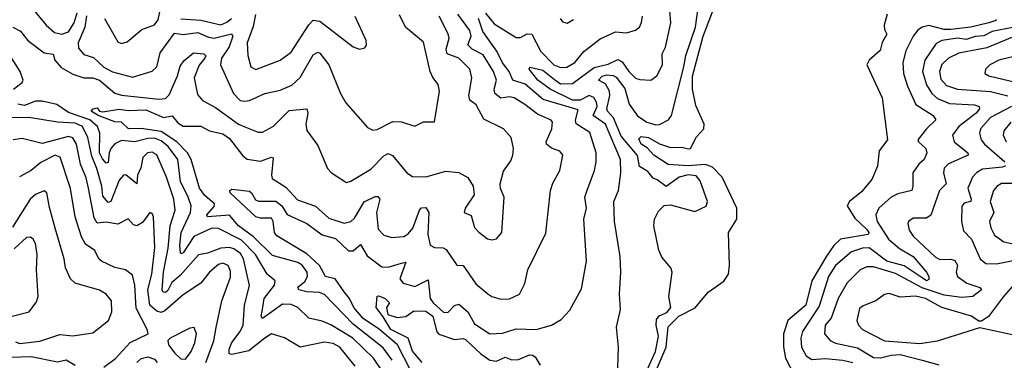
# Model space of a CAD drawing. Extents: x 1552033 to 1694788, y 811965 to 917215.
# Tile 536 of 632: x 1647064 to 1651528, y 905205 to 906749. Entities that reach past the tile are written whole.
import ezdxf

# ---------------------------------------------------------------- set-up
doc = ezdxf.new("R2010")
doc.units = 0

msp = doc.modelspace()

# ---------------------------------------------------------------- linework, layer by layer
at = {"layer": '0CON20XD'}
for points in [[(1647085.3, 906845.3), (1647183.3, 906725), (1647221.8, 906691.8), (1647255, 906683.2), (1647285.4, 906694.6), (1647311.4, 906735), (1647325, 906780.5)], [(1649896.2, 905135), (1649946.2, 905245), (1649960.3, 905315), (1649948.6, 905365), (1649950.4, 905389.6), (1649962.8, 905407.2), (1649997.7, 905422.3), (1650015.8, 905445), (1650007.5, 905495), (1650021.2, 905605), (1650016.2, 905625), (1649975, 905673.3), (1649961.4, 905705), (1649939.2, 905815), (1649942, 905845), (1649959.5, 905880.5), (1649985, 905906.7), (1650015, 905910), (1650125, 905880), (1650176.1, 905903.9), (1650182, 905925), (1650148.7, 906018.7), (1650130.8, 906040.8), (1650095, 906045.7), (1650053.3, 906035), (1649995, 905992.5), (1649953.8, 906023.8), (1649935, 906030.7), (1649911.5, 906061.5), (1649873.9, 906083.9), (1649865, 906133.5), (1649790.5, 906220.5), (1649756.4, 906305), (1649728.1, 906335), (1649725.1, 906345.1), (1649739.8, 906405), (1649738.4, 906425), (1649719.1, 906459.1), (1649688.6, 906475), (1649705, 906493.2), (1649725, 906499.4), (1649755, 906496.8), (1649768.3, 906488.3), (1649807.9, 906437.9), (1649826.2, 906366.2), (1649865, 906312.7), (1649907.5, 906285), (1649947.4, 906272.6), (1649965, 906274.5), (1650005, 906295.6), (1650018.5, 906315), (1650075.5, 906535), (1650083.5, 906586.5), (1650128.2, 906715), (1650143.9, 906836.1)], [(1647447.5, 906755), (1647508.3, 906648.3), (1647525, 906641.1), (1647550.5, 906649.5), (1647618, 906705), (1647675, 906725.5), (1647691, 906749), (1647702, 906798)], [(1649774.5, 905125.5), (1649779.1, 905265), (1649768.8, 905355), (1649788, 905435), (1649783.1, 905505), (1649789.7, 905605), (1649786.2, 905675), (1649760.7, 905835), (1649757.7, 905925), (1649778.6, 905975), (1649788.5, 906055), (1649787.5, 906115), (1649719.2, 906275), (1649664.2, 906314.2), (1649681.3, 906355), (1649679.3, 906375), (1649667.1, 906397.1), (1649645, 906405.7), (1649605, 906384.3), (1649570.4, 906385), (1649468.8, 906435), (1649413.5, 906475), (1649373.1, 906525), (1649375.9, 906534.1), (1649435, 906520.8), (1649488.8, 906478.8), (1649515, 906458.2), (1649569.6, 906460.4), (1649667.9, 906532.1), (1649732.4, 906547.6), (1649775, 906569.5), (1649795, 906557.9), (1649825, 906514), (1649855, 906484.6), (1649875, 906477.5), (1649925, 906475.5), (1649952.2, 906495), (1649977.7, 906545), (1649977.1, 906595), (1649990.9, 906625), (1650016.4, 906735), (1650008.8, 906825)], [(1649945, 905148.2), (1649994.4, 905265), (1650003.9, 905356.1), (1650051.4, 905405), (1650126.3, 905443.7), (1650185, 905513.4), (1650256, 905564), (1650277, 905595), (1650281.2, 905635), (1650276.7, 905785), (1650314.8, 905845), (1650314.4, 905895), (1650248.7, 906035), (1650205, 906081.1), (1650173.2, 906093.2), (1650095, 906086.3), (1650003, 906093), (1649938.9, 906135), (1649908, 906168), (1649880.9, 906185), (1649870.8, 906209.2), (1649881, 906219), (1649914.2, 906215.8), (1649965, 906186.6), (1650015, 906170), (1650065, 906171.3), (1650095.8, 906164.2), (1650105, 906166), (1650131.9, 906218.1), (1650164.7, 906255), (1650166.5, 906275), (1650129.5, 906359.5), (1650113.7, 906435), (1650113.6, 906493.6), (1650162.7, 906675), (1650204.9, 906785.1)], [(1647032.3, 906715), (1647067.2, 906697.2), (1647100.5, 906655), (1647175, 906599.5), (1647215, 906593.1), (1647222.5, 906565), (1647252, 906532), (1647305, 906502.9), (1647354.4, 906485), (1647394.6, 906485.4), (1647425.5, 906475.5), (1647495, 906416), (1647525, 906407.7), (1647695, 906389), (1647725, 906391.6), (1647741.7, 906408.3), (1647779.6, 906495), (1647791.5, 906538.5), (1647807.7, 906562.3), (1647851.7, 906598.3), (1647898.6, 906595), (1647907.4, 906585), (1647903.7, 906575), (1647876.7, 906543.4), (1647855.2, 906485.2), (1647870.4, 906410.4), (1647892.9, 906382.9), (1647951.8, 906351.8), (1648055, 906275.2), (1648085, 906263.6), (1648145, 906239.1), (1648165, 906238.8), (1648215, 906266), (1648285, 906337.2), (1648365.4, 906345.4), (1648370.5, 906325), (1648360.6, 906275), (1648365, 906246.7), (1648415, 906178.8), (1648459.2, 906075), (1648478, 906055), (1648545, 906011.8), (1648565, 906016.7), (1648655, 906071.8), (1648715, 906132.7), (1648735, 906142.3), (1648753.7, 906133.7), (1648818.6, 906055), (1648845, 906037.8), (1648905, 906036.2), (1648995, 906063.2), (1649055, 906056.9), (1649095, 906033.1), (1649119.1, 905995), (1649123.6, 905955), (1649083.5, 905895), (1649078.8, 905875), (1649111.1, 905861.1), (1649126.4, 905806.4), (1649145, 905785.8), (1649185, 905756), (1649205, 905750.8), (1649225, 905756), (1649250, 905785), (1649260, 905945), (1649243.7, 905983.7), (1649241.9, 906005), (1649257.4, 906062.6), (1649290.9, 906109.1), (1649300, 906135), (1649303.1, 906165), (1649292.5, 906215), (1649257.5, 906255), (1649168.5, 906298.5), (1649133.6, 906363.6), (1649104.8, 906384.8), (1649099.3, 906405), (1649113.5, 906485), (1649104.7, 906525), (1649055, 906574.7), (1649001.4, 906595), (1648997, 906615), (1649010.2, 906665), (1649006.8, 906685), (1648965, 906764.5)], [(1647367.2, 906767.2), (1647358.8, 906715), (1647329.2, 906645), (1647330.7, 906620.7), (1647355, 906591.4), (1647398.3, 906578.3), (1647445, 906534.7), (1647485, 906512.8), (1647575, 906488.8), (1647665, 906515.5), (1647685.4, 906535), (1647700.7, 906599.3), (1647765, 906688.2), (1647805, 906682.2), (1647871.9, 906691.9), (1647919.9, 906669.9), (1647945, 906665.8), (1648024.6, 906684.6), (1648029.7, 906675), (1648014, 906626), (1647978.8, 906575), (1647974.5, 906545), (1648032.5, 906415), (1648063.2, 906383.2), (1648085, 906379.4), (1648105, 906383.6), (1648175, 906414), (1648245, 906430.4), (1648297.9, 906452.1), (1648335, 906487.9), (1648395, 906590), (1648415, 906602.2), (1648425, 906598.1), (1648464.6, 906545), (1648517.9, 906415), (1648542.3, 906372.3), (1648640.2, 906260.2), (1648665, 906248.1), (1648685, 906251.5), (1648755, 906287.9), (1648795, 906286.2), (1648855, 906265.8), (1648894.5, 906285.5), (1648945, 906286.7), (1648967.5, 906425), (1648961.1, 906455), (1648937, 906487), (1648924.7, 906515), (1648895, 906647.1), (1648812.2, 906715), (1648785, 906770.8)], [(1647824, 906145), (1647775.6, 906195.6), (1647705, 906242), (1647615, 906256), (1647557.3, 906255), (1647525, 906284.6), (1647495, 906286.2), (1647420, 906315), (1647388, 906335), (1647396.7, 906345), (1647415, 906350), (1647426.2, 906335), (1647441.2, 906331.2), (1647515, 906343.8), (1647555, 906338), (1647635, 906340.4), (1647715, 906305.6), (1647755, 906312.9), (1647781, 906281), (1647805, 906267), (1647885, 906265.9), (1647925, 906245.9), (1647985, 906232.5), (1648015, 906210), (1648075, 906131.3), (1648095, 906116.9), (1648155, 906107.2), (1648205, 906126.4), (1648213.1, 906123.1), (1648204.6, 906045), (1648208.8, 906028.8), (1648270.1, 905990.1), (1648323.3, 905933.3), (1648405, 905904.6), (1648465, 905849.1), (1648535, 905827.5), (1648565, 905834.6), (1648581.2, 905848.8), (1648625, 905923.4), (1648675, 905947.6), (1648687.8, 905947.8), (1648695.8, 905935.8), (1648682, 905875), (1648689.7, 905799.7), (1648715, 905771.9), (1648751.1, 905761.1), (1648805, 905766.2), (1648825, 905778.5), (1648846.2, 905803.9), (1648876.1, 905885), (1648885, 905896.4), (1648905, 905898.5), (1648918.4, 905875), (1648913.8, 905775), (1648925, 905727.3), (1648945, 905715.9), (1648984.3, 905714.3), (1648997, 905707), (1649045, 905637.1), (1649075, 905634.2), (1649132.2, 905552.2), (1649186, 905506), (1649205, 905493.6), (1649245, 905482.7), (1649285, 905483.1), (1649329.4, 905505), (1649353.4, 905553.4), (1649367.1, 905615), (1649448.9, 905781.1), (1649470.4, 905975), (1649481.6, 906008.4), (1649513.3, 906065), (1649525.5, 906135), (1649512.6, 906152.6), (1649475, 906166.1), (1649451.8, 906185), (1649450.9, 906195), (1649476.7, 906255), (1649479.5, 906285), (1649473.8, 906293.8), (1649410.7, 906320.7), (1649354.5, 906365), (1649305, 906394.7), (1649285, 906400.2), (1649245, 906393.5), (1649217.6, 906415), (1649215.2, 906435), (1649224.8, 906475), (1649211.7, 906515), (1649165, 906589.4), (1649115, 906616.3), (1649096.2, 906635), (1649110.8, 906675), (1649105, 906700), (1649050, 906775)], [(1647795, 906753.8), (1647885, 906747), (1647975, 906726.6), (1648002.3, 906737.7), (1648024.4, 906755)], [(1648132.7, 906772.7), (1648122, 906718), (1648095.3, 906645), (1648097.3, 906587.3), (1648111.8, 906535), (1648135, 906523.8), (1648244.3, 906565.7), (1648295, 906601.5), (1648375, 906726.2), (1648395, 906747.1), (1648425, 906741.8), (1648575, 906626.9), (1648605, 906616), (1648628.3, 906621.7), (1648636.2, 906633.8), (1648634.3, 906655), (1648585, 906763.3)], [(1648794.5, 905645.5), (1648815, 905650), (1648787.8, 905575), (1648802.5, 905555), (1648855, 905540.4), (1648915, 905570), (1648924.7, 905485), (1648938.8, 905465), (1648985, 905423.8), (1649005, 905422.5), (1649035, 905454), (1649055, 905459.4), (1649095.1, 905425.1), (1649125, 905370.7), (1649195, 905324.7), (1649251.9, 905328.1), (1649315, 905348.5), (1649405, 905345.4), (1649475.4, 905364.6), (1649519.3, 905390.7), (1649557.8, 905432.2), (1649611.1, 905528.9), (1649633.6, 905655), (1649621.8, 905845), (1649633.9, 905895), (1649625.4, 905945), (1649635, 905971.9), (1649670, 906065), (1649677.8, 906105), (1649677.1, 906145), (1649648.3, 906238.3), (1649586.4, 906276.4), (1649583.8, 906293.8), (1649595, 906340), (1649437, 906387), (1649355, 906457.4), (1649299.6, 906475), (1649282.4, 906515), (1649253.3, 906553.3), (1649227, 906607), (1649162.8, 906695), (1649143.5, 906755)], [(1649175, 906778.9), (1649215, 906731.1), (1649315, 906668), (1649335, 906667.8), (1649365, 906684.6), (1649385, 906683.1), (1649426.7, 906605), (1649485, 906544.8), (1649515, 906532.5), (1649545, 906534.2), (1649581.3, 906555), (1649620.8, 906605), (1649695, 906662.9), (1649765, 906693.5), (1649815, 906689.4), (1649855, 906701.1), (1649874.3, 906715), (1649883.4, 906736.6), (1649887.2, 906765)], [(1649514.5, 906755), (1649525, 906739.2), (1649546.4, 906733.6), (1649575, 906750.8)], [(1650996.1, 906773.9), (1650982.5, 906725), (1650984, 906705), (1650995, 906683.3), (1650974, 906646), (1650965, 906609.5), (1650914.5, 906565), (1650904.4, 906545), (1650974.5, 906395), (1650998.6, 906205), (1650961.1, 906155), (1650952.9, 906085), (1650926.9, 906025), (1650880.8, 905969.1), (1650825.5, 905925), (1650814.6, 905905), (1650849.3, 905849.3), (1650905, 905798.8), (1650912.8, 905785), (1650911.1, 905775), (1650785, 905754.7), (1650754.9, 905725.1), (1650722.2, 905677.8), (1650654.9, 905565), (1650627.5, 905455), (1650546.3, 905385), (1650526.3, 905325), (1650526.3, 905266.3), (1650535.7, 905215), (1650576.4, 905136.4)], [(1651489.2, 906750.8), (1651488.8, 906745), (1651457.1, 906735), (1651375.7, 906715.7), (1651285.5, 906705.5), (1651255, 906705.1), (1651185, 906722.4), (1651154.9, 906715.1), (1651135, 906701.2), (1651114.7, 906675), (1651081.4, 906608.6), (1651067.4, 906555), (1651070.5, 906505), (1651088.3, 906448.3), (1651127.2, 906365), (1651205.6, 906315), (1651217.1, 906295), (1651175.2, 906254.8), (1651136.4, 906205), (1651138.5, 906195), (1651172.2, 906165), (1651176, 906145), (1651164.7, 906115.3), (1651140, 906095), (1651112.5, 906055), (1651113.1, 905995), (1651107.8, 905975), (1651045, 905959.5), (1651015, 905944), (1650959.3, 905895), (1650945.3, 905865), (1650951.4, 905835), (1651002.8, 905755), (1651052, 905712), (1651114.1, 905675), (1651174.7, 905605), (1651185.3, 905585), (1651185, 905570.8), (1651175, 905565.4), (1651155, 905579), (1651073.3, 905633.3), (1650995, 905654.7), (1650914.6, 905714.6), (1650885, 905713.6), (1650835, 905696.2), (1650762.2, 905635), (1650731, 905585), (1650689.1, 905450.9), (1650612.2, 905335), (1650605.3, 905305), (1650608.4, 905265), (1650629.7, 905225), (1650655, 905209.1), (1650715, 905213.4), (1650795, 905206.4), (1650840.8, 905195)], [(1651565, 906713.6), (1651472.1, 906695), (1651435, 906676.6), (1651395, 906672.7), (1651355, 906659.9), (1651317.1, 906665), (1651244.5, 906655.5), (1651219.1, 906640.9), (1651166.7, 906565), (1651156.7, 906515), (1651174.6, 906454.6), (1651199.7, 906415), (1651225, 906392), (1651279, 906369), (1651392.8, 906362.8), (1651413.3, 906355), (1651414.6, 906345), (1651400.8, 906325), (1651321.9, 906265), (1651292.3, 906225), (1651300.9, 906195), (1651361.8, 906145), (1651364.4, 906135), (1651275, 906095.6), (1651254.5, 906075.5), (1651252.4, 906055), (1651264.4, 906005.6), (1651234.1, 905975), (1651195, 905863.3), (1651175, 905849.2), (1651115, 905849.4), (1651095, 905835.8), (1651091.1, 905825), (1651096.5, 905795), (1651115, 905768.5), (1651215, 905673.5), (1651235, 905662.5), (1651285, 905663.1), (1651302.9, 905657.1), (1651315.8, 905635.8), (1651308.8, 905605), (1651314.8, 905584.8), (1651357.8, 905555), (1651416.2, 905535), (1651424.2, 905525), (1651385.5, 905495), (1651335, 905490.3), (1651255, 905500.2), (1651155, 905533.4), (1651035, 905599.1), (1650935, 905628.9), (1650905, 905628.7), (1650874.4, 905615), (1650815, 905556.4), (1650774.9, 905485.1), (1650743.2, 905396.8), (1650715, 905364.3), (1650712.7, 905325), (1650737.8, 905295), (1650763, 905283), (1650861.6, 905261.6), (1650935, 905218.4), (1650966.1, 905216.1), (1651015, 905228.8), (1651055, 905230.8), (1651155.1, 905205.1)], [(1651565, 906669.8), (1651448.5, 906621.5), (1651321.9, 906598.1), (1651275, 906575.2), (1651243.8, 906546.2), (1651233.9, 906515), (1651240.1, 906480.1), (1651265, 906451.2), (1651315, 906433.9), (1651465, 906423.8), (1651543.4, 906403.4)], [(1647036, 906434), (1647075, 906464.5), (1647079.6, 906475), (1647065.9, 906515), (1647019.1, 906589.1)], [(1651615, 906592.9), (1651503.3, 906565), (1651461.8, 906545), (1651441.9, 906525), (1651439.2, 906505), (1651457.5, 906495), (1651617, 906457)], [(1648163.2, 905426.8), (1648172.1, 905485), (1648218.9, 905545), (1648221.9, 905565), (1648185, 905596.2), (1648132.3, 905685), (1648069.2, 905749.1), (1647965, 905802.1), (1647935, 905804.8), (1647853.7, 905766.3), (1647805, 905692), (1647795, 905687.8), (1647792.3, 905692.3), (1647789.1, 905725), (1647795.9, 905784.1), (1647838.6, 905875), (1647840.5, 905905), (1647828.2, 905945), (1647793.3, 906015), (1647780.7, 906115), (1647736.5, 906175), (1647705, 906199.7), (1647675, 906212), (1647645, 906211.1), (1647585, 906195.5), (1647525, 906201.7), (1647495, 906186.3), (1647477.4, 906165), (1647469.4, 906145), (1647465, 906101.4), (1647455, 906098.9), (1647439.1, 906119.1), (1647425.4, 906145), (1647426.9, 906235), (1647415.8, 906265), (1647381.7, 906295), (1647285, 906329.2), (1647231.4, 906365), (1647165, 906380), (1647135, 906380.4), (1647085, 906360.7), (1647055, 906366.5)], [(1651560, 906355), (1651465, 906305.2), (1651419.5, 906255), (1651415.3, 906235), (1651422.9, 906205), (1651437.2, 906185), (1651482.9, 906145), (1651529.7, 906105)], [(1648585, 905178.8), (1648515, 905264.1), (1648485, 905281.6), (1648445, 905287.7), (1648335, 905265.3), (1648265, 905307.3), (1648205, 905324.4), (1648174.5, 905305.5), (1648102.4, 905247.6), (1648025, 905231.8), (1648012.9, 905235), (1648012.7, 905255), (1648024.9, 905285.1), (1648063.3, 905335), (1648076.6, 905365), (1648082.7, 905455), (1648105.2, 905544.8), (1648079, 905665), (1648065, 905688.8), (1648035, 905710.8), (1648015, 905716.3), (1647975, 905712.7), (1647915, 905691.1), (1647875, 905683.6), (1647791.2, 905588.8), (1647752.9, 905557.1), (1647735, 905521.6), (1647725, 905512), (1647713.6, 905513.6), (1647709.7, 905525), (1647715.7, 905605), (1647736.4, 905713.6), (1647746.5, 905815), (1647769.3, 905885), (1647763, 905935), (1647728.8, 906035), (1647685, 906136.1), (1647665, 906148.1), (1647643.3, 906145), (1647622.1, 906125), (1647613, 906077), (1647598.3, 906045), (1647595.3, 906004.7), (1647545, 906045.4), (1647534.2, 906045), (1647515, 906021.4), (1647476.9, 905925), (1647465, 905920.7), (1647439.9, 905949.9), (1647435.9, 905995), (1647413.7, 906075), (1647390.5, 906130.5), (1647373.3, 906215), (1647348.8, 906265), (1647315, 906280), (1647235, 906284.5), (1647105.2, 906305.2), (1647005, 906303.8)], [(1651557.5, 906285), (1651525.3, 906245), (1651523.2, 906225), (1651536.7, 906195)], [(1647908, 905195), (1647944.1, 905294.1), (1647954.1, 905354.1), (1647980, 905475), (1648018.7, 905581.3), (1648019.1, 905609.1), (1648008.2, 905635), (1647985.2, 905645.2), (1647965, 905639.3), (1647924.9, 905605.1), (1647885, 905554.1), (1647805, 905502.5), (1647721.3, 905428.7), (1647705, 905421.4), (1647685, 905428), (1647653.8, 905455), (1647645.1, 905525), (1647662.3, 905595), (1647676.5, 905716.5), (1647671.1, 905855), (1647665, 905871.2), (1647654, 905875), (1647620, 905830), (1647595, 905814.5), (1647579.5, 905819.5), (1647555, 905845.8), (1647507.9, 905822.1), (1647455, 905831.8), (1647415, 905826.3), (1647400.9, 905850.9), (1647376.3, 905985), (1647365, 906031.9), (1647339.8, 906095), (1647321.2, 906185), (1647305, 906213.2), (1647285, 906219.6), (1647165, 906188), (1647075, 906210.8), (1647034.8, 906205.2)], [(1647445, 905174.1), (1647497.4, 905212.6), (1647564.8, 905285.2), (1647645.8, 905325), (1647641.4, 905345), (1647591.7, 905441.7), (1647585.9, 905545.9), (1647575, 905590.8), (1647544, 905615), (1647495, 905625.3), (1647434.1, 905654.1), (1647422.2, 905665), (1647405, 905703.5), (1647361.9, 905731.9), (1647344.2, 905765), (1647314.7, 905855), (1647293.4, 905983.4), (1647246.5, 906126.5), (1647225, 906135.2), (1647158.9, 906101.1), (1647115, 906065.4), (1647063, 906037)], [(1648752.2, 905205), (1648711.9, 905261.9), (1648575, 905368.5), (1648445, 905503.3), (1648422.3, 905512.3), (1648365, 905514.9), (1648328.8, 905525), (1648325, 905537.1), (1648357, 905563), (1648367.9, 905585), (1648366.5, 905605), (1648345, 905636), (1648325, 905647.8), (1648210.2, 905680.2), (1648123.4, 905765), (1648055.2, 905815), (1648015, 905862.3), (1647915.5, 905855.5), (1647912.2, 905865), (1647945, 905902.5), (1647947.5, 905915), (1647902.4, 905952.4), (1647878.8, 905985), (1647840.5, 906115), (1647824, 906145)], [(1651533.3, 906086.7), (1651519.7, 906080.3), (1651428.3, 906071.7), (1651402.8, 906057.2), (1651383.1, 906035), (1651361.9, 905985), (1651377.6, 905935), (1651375.3, 905925), (1651345, 905917.7), (1651335.9, 905904.1), (1651333.2, 905835), (1651342, 905792), (1651379.6, 905755), (1651418.7, 905665), (1651443.6, 905643.6), (1651492, 905642), (1651605, 905665.6)], [(1648838.9, 905155), (1648776.1, 905275), (1648695, 905344.5), (1648620.7, 905395), (1648578.5, 905445), (1648558.9, 905485), (1648535, 905516.2), (1648493.7, 905573.7), (1648450.9, 905585), (1648423, 905635), (1648365, 905687.8), (1648229.3, 905769.3), (1648219.4, 905785), (1648213.3, 905835), (1648205, 905849.4), (1648155, 905849.6), (1648135, 905856.2), (1648017.5, 905965), (1648016.9, 905975), (1648025, 905980.4), (1648105, 905971.5), (1648115.4, 905965), (1648132.9, 905932.9), (1648146, 905926), (1648225, 905926.5), (1648251.8, 905905), (1648276.3, 905866.3), (1648365.7, 905825.7), (1648435, 905774.3), (1648495, 905757.7), (1648555, 905701.4), (1648575, 905700.9), (1648609.4, 905729.4), (1648638.8, 905678.8), (1648705, 905628.8), (1648735, 905627), (1648794.5, 905645.5)], [(1651595, 906007), (1651515, 906006.8), (1651495.2, 905994.8), (1651479.1, 905975), (1651462.9, 905925), (1651480.8, 905875), (1651460.3, 905835), (1651465.9, 905805), (1651482.9, 905772.9), (1651525, 905742), (1651575, 905732.1)], [(1647045, 905288.3), (1647065, 905281.2), (1647155, 905291.6), (1647245, 905321.8), (1647305, 905315.6), (1647395, 905330), (1647466.4, 905385), (1647482, 905425), (1647479.6, 905475), (1647456.5, 905505), (1647425, 905523.2), (1647315.3, 905555.3), (1647294.6, 905575), (1647271.3, 905625), (1647265.3, 905665), (1647224.8, 905804.8), (1647198.3, 905898.3), (1647186.9, 905965), (1647174.1, 905974.1), (1647135, 905956.8), (1647110.7, 905935), (1647030.7, 905809.3)], [(1646995, 905396.6), (1647106.7, 905425), (1647140.5, 905469.5), (1647146.9, 905495), (1647140, 905615), (1647143.4, 905685), (1647135.9, 905735), (1647125, 905754.4), (1647113, 905763), (1647095, 905761.2), (1647039, 905711)], [(1651577.2, 905555), (1651523.8, 905495), (1651456.5, 905403.5), (1651425, 905382.5), (1651412.1, 905382.1), (1651378.8, 905405), (1651245, 905444.3), (1651170.7, 905485), (1651125, 905496.1), (1651055, 905491.6), (1651005, 905507.9), (1650985, 905502.9), (1650945.2, 905474.8), (1650887.3, 905452.7), (1650870.6, 905439.4), (1650858.8, 905385), (1650867.1, 905365), (1650885.2, 905345.2), (1650985, 905293.9), (1651145, 905282), (1651225, 905293), (1651416.6, 905353.4), (1651585, 905316.9)], [(1648888.4, 905195), (1648845, 905246.8), (1648825.1, 905305.1), (1648746.7, 905345), (1648712.2, 905402.2), (1648680, 905445), (1648684.2, 905495.8), (1648692.3, 905497.7), (1648720, 905485), (1648740, 905465), (1648726.2, 905443.8), (1648733.3, 905413.3), (1648775, 905399.2), (1648815, 905404.1), (1648851.2, 905428.8), (1648905, 905427.7), (1648936.7, 905405), (1648954.4, 905334.4), (1648963.7, 905323.7), (1649035, 905299), (1649075, 905304), (1649085, 905299.4), (1649154.6, 905235), (1649195, 905206.3), (1649225, 905200.7), (1649265, 905219.3), (1649295, 905207.9), (1649325, 905208.4), (1649375, 905229.4), (1649388.9, 905228.9), (1649400.6, 905220.6), (1649423.1, 905183.1)], [(1648708.4, 905155), (1648667.8, 905215), (1648573.9, 905305), (1648475, 905366.1), (1648435, 905382.9), (1648375, 905395.4), (1648325.4, 905445), (1648295, 905458.2), (1648255, 905459.3), (1648165, 905394.7), (1648158.8, 905405), (1648163.2, 905426.8)], [(1647815, 905210), (1647841.2, 905245), (1647857.8, 905285), (1647865.3, 905325.3), (1647855, 905354.3), (1647835, 905350.4), (1647746, 905305), (1647735.8, 905294.2), (1647738.6, 905275), (1647767.3, 905237.3), (1647795, 905211.8), (1647815, 905210)], [(1647021, 905219), (1647115, 905222.4), (1647235, 905197.9), (1647275, 905207.5), (1647315, 905182.8)], [(1647595.3, 905195), (1647615, 905213.8), (1647645, 905221.5), (1647675, 905209.6), (1647687.4, 905195)], [(1651155.1, 905205.1), (1651231.2, 905185)]]:
    msp.add_lwpolyline(points, dxfattribs=at)

doc.saveas('drawing.dxf')
